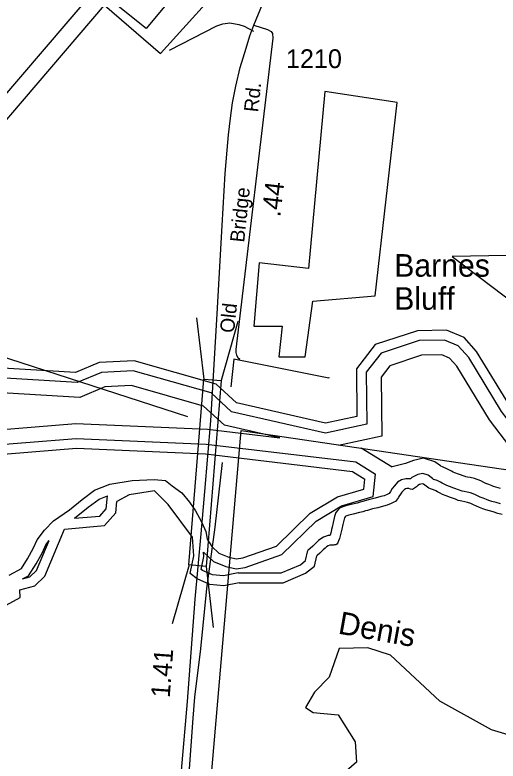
# Model space of a CAD drawing. Extents: x 2104537 to 2336408, y 34176 to 229611.
# Drawn here: x 2280175 to 2283384, y 61590 to 66551 of the extents above; entities that cross this region are included whole.
import ezdxf

# ---------------------------------------------------------------- set-up
doc = ezdxf.new("R2010")
doc.units = 0
for name, color, linetype in [('Exist Aviation Commercial or Municipal Perimeter Paved', 7, 'Continuous'), ('Exist Boundary Political City Limit New', 7, 'Continuous'), ('Exist Boundary Political City Limit New Hole', 7, 'Continuous'), ('Exist Hydrographic Buffer Line', 7, 'Continuous'), ('Exist Hydrographic Creek Single Shore', 7, 'Continuous'), ('Exist Hydrographic Island Shore', 7, 'Continuous'), ('Exist Hydrographic Point Label', 7, 'Continuous'), ('Exist Road Non-System Type 51', 7, 'Continuous'), ('Exist Road Primary NC Attributed', 7, 'Continuous'), ('Exist Road Primary NC Mileage Hundredths English Label', 7, 'Continuous'), ('Exist Road Primary NC Structure Standard Bridge CELL', 7, 'Continuous'), ('Exist Road Primary NC Structure Standard Bridge Number Label', 7, 'Continuous'), ('Exist Road Secondary Mileage Hundredths English Label', 7, 'Continuous'), ('Exist Road Secondary Type 51 Attributed', 7, 'Continuous'), ('Exist Road Secondary Type 51 Label', 7, 'Continuous'), ('Exist Road Secondary Type 51 Number Label', 7, 'Continuous'), ('Map Preparation Boundary City Limit Buffer Line', 7, 'Continuous'), ('Old_Level_32', 7, 'Continuous')]:
    doc.layers.add(name, color=color, linetype=linetype)

msp = doc.modelspace()

# ---------------------------------------------------------------- linework, layer by layer
at = {"layer": 'Exist Aviation Commercial or Municipal Perimeter Paved'}
for points in [[(2281914.1, 68134.5), (2279293.7, 65067.5), (2279505.9, 64875.5), (2279529.6, 64862.9), (2279559.6, 64858.4), (2279589.6, 64861.8), (2279611.7, 64869.5), (2279642, 64876.8), (2279660.2, 64900.4), (2279673, 64934.3), (2279679.6, 64974.2), (2279664.2, 65008.3), (2279638.8, 65037), (2279523.4, 65156.9), (2280771, 66616.7)], [(2281483.7, 66986.9), (2281045.9, 66461.5), (2280805.9, 66656)], [(2280771, 66616.7), (2281142.7, 66295.6), (2281632.2, 66838.3)]]:
    msp.add_lwpolyline(points, dxfattribs=at)
at = {"layer": 'Exist Boundary Political City Limit New'}
msp.add_lwpolyline([(2281406.8, 60651.4), (2281677.2, 63787.5), (2285266.8, 63258.3)], dxfattribs=at)
msp.add_lwpolyline([(2281406.8, 60651.4), (2281677.2, 63787.5), (2285266.8, 63258.3)], dxfattribs=at)
at = {"layer": 'Exist Boundary Political City Limit New Hole'}
for points in [[(2281798.2, 64901.7), (2281761.8, 64480.8), (2281950.5, 64480.8), (2281928.8, 64277.6), (2282103, 64277.6), (2282154, 64647.7), (2282567.8, 64684), (2282713, 65968.6), (2282233.8, 66041.1), (2282125, 64865.5), (2281798.2, 64901.7)], [(2284292.2, 64967.1), (2283079.8, 64945.3), (2283769.5, 64422.8), (2283856.5, 64393.7), (2283951, 64422.8), (2284038, 64480.8), (2284067.2, 64567.9), (2284074.5, 64640.5), (2284292.2, 64967.1)]]:
    msp.add_lwpolyline(points, dxfattribs=at)
at = {"layer": 'Exist Hydrographic Buffer Line'}
for p, q in [((2282474.9, 63672), (2282681, 63545.9)), ((2282438.9, 63578.6), (2282569.6, 63498.6))]:
    msp.add_line(p, q, dxfattribs=at)
for points in [[(2285592.4, 63406.6), (2284778.8, 63588.4), (2284177.7, 63642.1), (2283769.7, 63646.5), (2283557, 63718.9), (2283407.6, 63913.9), (2283188.9, 64273.5), (2283119.1, 64351.3), (2283028.4, 64388.6), (2282860, 64386.1), (2282606.6, 64302.6), (2282508.8, 64174.9), (2282511.9, 63829.2), (2282237.5, 63769.5), (2281614.3, 63912.7), (2281477.9, 64037.9), (2280960.3, 64185.4), (2280749.7, 64174.6), (2280589.1, 64107.3), (2278570.1, 64228.4)], [(2281933.5, 63738.4), (2281566.9, 63822.6), (2281428.5, 63949.6), (2280949, 64086.2), (2280771.9, 64077.2), (2280606, 64007.6), (2278571.9, 64129.7), (2278207.9, 64094.3), (2277613.1, 64115.9), (2277369.3, 64151.4), (2276850.9, 64073.8), (2276628.9, 64090.5), (2276208, 64279.5), (2276146.8, 64273), (2275950.2, 64097), (2274940.3, 64086.9), (2274739, 64213.4), (2274549.4, 64190.2), (2274492.4, 64211.1), (2274468.2, 64205.4), (2274400.7, 64086.4), (2272431.1, 64038.4)], [(2285569.1, 63310.9), (2284763.7, 63490.9), (2284172.8, 63543.7), (2283752.9, 63548.3), (2283497, 63635.3), (2283326.3, 63858.3), (2283109.6, 64214.6), (2283060.9, 64268.8), (2283009.6, 64289.9), (2282876.5, 64287.9), (2282666.2, 64218.6), (2282607.5, 64142), (2282611.1, 63750), (2282324, 63687.6)], [(2279767, 63768.8), (2280580.2, 63834.2), (2281454.2, 63795.9), (2281933.5, 63738.4)], [(2279910.2, 63681.5), (2280582, 63735.6), (2281446.2, 63697.7), (2282438.9, 63578.6)], [(2283400.1, 63403.3), (2283368.3, 63412), (2283352.7, 63415.9), (2283344.1, 63419.2), (2283322.4, 63428.3), (2283303, 63436.1), (2283289.5, 63441.8), (2283268.9, 63452.3), (2283228.2, 63468), (2283198.1, 63474.3), (2283180, 63478.2), (2283170.6, 63480.4), (2283165.5, 63482.9), (2283121.5, 63498.6), (2283096.4, 63506.9), (2283085, 63511.5), (2283074.8, 63516.9), (2283061.2, 63523.8), (2283049.2, 63531.1), (2283015.2, 63547.1), (2283003.9, 63550.6), (2283002.1, 63552.4), (2282964.8, 63578.8), (2282888.6, 63604.8), (2282822.5, 63588.5), (2282769.1, 63568.4)], [(2282769.1, 63568.4), (2282681, 63545.9)], [(2281704.7, 62877.9), (2281948.3, 62962.5), (2282176.3, 63186), (2282344.4, 63285.9), (2282553.6, 63348.5), (2282569.6, 63498.6)], [(2282802.2, 63466.7), (2282771.2, 63467.3), (2282742.8, 63460.1), (2282716.9, 63443.5), (2282695.4, 63420.2), (2282681.6, 63401.7), (2282669.4, 63382.2), (2282666.1, 63376.5), (2282660.6, 63368.2), (2282648.5, 63362.3), (2282627, 63354.3), (2282605.4, 63348.8), (2282568.3, 63338.2), (2282532.8, 63329.9), (2282498.6, 63319.4), (2282485.3, 63315.9), (2282468.7, 63311.2), (2282448.4, 63305.4), (2282407.5, 63295.8), (2282373.6, 63288.1), (2282335.7, 63273.2), (2282320.5, 63257.3), (2282307.1, 63241.7), (2282297.8, 63217.1), (2282289.4, 63177), (2282282.1, 63146.2), (2282278, 63129.4), (2282274.5, 63113.1), (2282268.1, 63091.5), (2282267.7, 63090.6), (2282254.9, 63090.8), (2282224.9, 63079), (2282206.6, 63067.3), (2282192.2, 63055.8), (2282177, 63041.9), (2282164.7, 63030), (2282154.3, 63019.4), (2282120.6, 62990.4)], [(2283400.8, 63299.3), (2283371.6, 63309), (2283343.4, 63316.7), (2283322.6, 63321.9), (2283307.1, 63328), (2283285.1, 63337.2), (2283265.4, 63345.1), (2283247.9, 63352.5), (2283228.8, 63362.2), (2283200.2, 63373.3), (2283177.8, 63378), (2283158.4, 63382.1), (2283145.5, 63385.2), (2283138.8, 63386.4), (2283127.3, 63392), (2283089.4, 63405.5), (2283062.4, 63414.5), (2283043.5, 63422.1), (2283029.7, 63429.4), (2283013.4, 63437.7), (2283002.5, 63444.2), (2282979.4, 63455.2), (2282957.5, 63462), (2282955.3, 63462.9), (2282952.4, 63464.7), (2282947.8, 63468.1), (2282939.3, 63476.3), (2282919.5, 63490.3), (2282884.1, 63502.3), (2282851.8, 63494.4), (2282833.5, 63487.5), (2282811.8, 63475.3), (2282802.2, 63466.7)], [(2280570.3, 63203.9), (2280738.2, 63219.3), (2280781.6, 63267.8), (2280789.6, 63354.1)], [(2280570.3, 63203.9), (2280661.9, 63277.2), (2280735.5, 63332.4), (2280789.6, 63354.1)], [(2280225.8, 62800.6), (2280264.5, 62821.5), (2280315.1, 62901.7), (2280358.2, 62977.3), (2280380.4, 63028), (2280401.6, 63056.8)], [(2280225.8, 62800.6), (2280274.2, 62814), (2280318.5, 62857.1), (2280401.6, 63056.8)], [(2281427.9, 62978.6), (2281494.3, 62916.9), (2281575.6, 62882.7), (2281644.1, 62868.9), (2281704.7, 62877.9)], [(2281430.1, 62950.5), (2281427.9, 62978.6)], [(2281658.3, 62840.7), (2281943.6, 62841.6), (2282071.4, 62895.5), (2282105, 62923.3), (2282120.6, 62990.4)], [(2281658.3, 62840.7), (2281559.4, 62820.5), (2281486.7, 62827.8), (2281420.3, 62857.3), (2281411.9, 62864), (2281430.1, 62950.5)]]:
    msp.add_lwpolyline(points, dxfattribs=at)
at = {"layer": 'Exist Hydrographic Creek Single Shore'}
for points in [[(2285607.9, 63470.3), (2284788.9, 63653.3), (2284181, 63707.6), (2283780.9, 63712), (2283597, 63774.6), (2283461.8, 63951), (2283241.8, 64312.8), (2283158, 64406.3), (2283040.9, 64454.4), (2282848.9, 64451.6), (2282566.8, 64358.6), (2282442.9, 64196.9), (2282445.8, 63882), (2282237.9, 63836.7), (2281645.9, 63972.8), (2281510.8, 64096.7), (2280967.8, 64251.5), (2280734.9, 64239.5), (2280577.8, 64173.7), (2278568.9, 64294.2)], [(2283410.6, 63228.7), (2283381.9, 63236.5), (2283352.5, 63246.2), (2283326.8, 63253.3), (2283302.6, 63259.3), (2283282.4, 63267.2), (2283260.3, 63276.5), (2283240.4, 63284.4), (2283220.3, 63293), (2283202.1, 63302.2), (2283181.5, 63310.2), (2283164.2, 63313.8), (2283144, 63318.1), (2283131.9, 63321), (2283118.2, 63323.5), (2283101.9, 63331.4), (2283068, 63343.5), (2283039.7, 63352.9), (2283015.9, 63362.5), (2282999.7, 63371.1), (2282981.5, 63380.3), (2282971.4, 63386.4), (2282955.5, 63393.9), (2282935.3, 63400.2), (2282925.2, 63404.3), (2282915.5, 63410.4), (2282905.4, 63417.8), (2282897.4, 63425.5), (2282889.3, 63431.2), (2282881.2, 63434), (2282871.3, 63431.6), (2282861.4, 63427.8), (2282850.1, 63421.5), (2282841.7, 63414.1), (2282829.4, 63405.5), (2282821.4, 63399.1), (2282813.5, 63396.6), (2282801.7, 63397.8), (2282792, 63401.3)], [(2281364, 62954.7), (2281353.9, 63079.6), (2281194, 63295.8), (2281101.9, 63386.2), (2280934.8, 63359.9), (2280851.9, 63315.5)], [(2282792, 63401.3), (2282778.8, 63401.5), (2282769.3, 63399.1), (2282759.3, 63392.7), (2282745.9, 63378.2), (2282735.8, 63364.6), (2282725.7, 63348.4), (2282721.9, 63341.9), (2282710.1, 63324.1), (2282702.1, 63316.1), (2282691.8, 63310.4), (2282674.3, 63301.9), (2282646.5, 63291.6), (2282622.4, 63285.5), (2282584.8, 63274.7), (2282549.9, 63266.5), (2282516.6, 63256.3), (2282502.7, 63252.7), (2282486.6, 63248), (2282464.8, 63241.9), (2282422.3, 63231.9), (2282393, 63225.2), (2282373.2, 63217.4), (2282369.1, 63213.2), (2282364.4, 63207.7), (2282361, 63198.6), (2282353.4, 63162.7), (2282345.9, 63131), (2282342, 63114.7), (2282338, 63096.7), (2282330.3, 63070.6), (2282324.4, 63055), (2282319.2, 63040.3), (2282314.2, 63032.2), (2282306.9, 63028.4), (2282298.6, 63027), (2282290.7, 63024.5), (2282280.6, 63024.7), (2282266.8, 63024.9), (2282254.9, 63020.2), (2282244.9, 63013.9), (2282234.9, 63005.9), (2282221.9, 62994), (2282210.9, 62983.4), (2282199.2, 62971.5), (2282183.2, 62957.7), (2282179.9, 62955.5)], [(2280207.9, 62727.6), (2280307.9, 62755.2), (2280374, 62819.5), (2280504, 63131.9), (2280769.9, 63156.4), (2280845, 63240.2), (2280851.9, 63315.5)], [(2281665, 62775.1), (2281562.7, 62754.2), (2281469.7, 62763.5), (2281386, 62800.8), (2281339.4, 62838), (2281364, 62954.7)], [(2281665, 62775.1), (2281957, 62776), (2282105.8, 62838.8), (2282163.9, 62886.9), (2282179.9, 62955.5)], [(2280116.8, 62627.6), (2280208.9, 62678.4), (2280207.9, 62727.6)], [(2284071.6, 62137.5), (2283665.9, 61769), (2283525, 61742.2), (2283340.9, 61798.2), (2282997, 61988.5), (2282669.9, 62293.3), (2282518.8, 62342.1), (2282327.9, 62339.2), (2282262.9, 62146.9), (2282163.9, 62047.1), (2282105.8, 61946.5), (2282156.9, 61912.8), (2282323, 61896.5), (2282433.9, 61717.2), (2282442.9, 61582.5), (2282260.9, 61422), (2282271.9, 61215.2), (2282206.9, 61013)]]:
    msp.add_lwpolyline(points, dxfattribs=at)
at = {"layer": 'Exist Hydrographic Island Shore'}
msp.add_line((2282416.9, 63515.1), (2282499.9, 63464.3), dxfattribs=at)
for points in [[(2279962.4, 63619.9), (2280583.2, 63669.9), (2281440.9, 63632.3), (2282416.9, 63515.1)], [(2280136.7, 62827), (2280218.1, 62871.1), (2280258.8, 62935.5), (2280299.5, 63006.8), (2280323.3, 63061), (2280370.7, 63125.5), (2280431.8, 63186.6), (2280536.9, 63261.2), (2280621.7, 63329.1), (2280703.1, 63390.1), (2280804.8, 63430.8), (2280954, 63454.6), (2281099.8, 63461.4), (2281174.4, 63454.6), (2281218.5, 63420.7), (2281282.9, 63373.2), (2281333.8, 63312.1), (2281374.5, 63254.4), (2281415.2, 63179.8), (2281442.3, 63115.3), (2281452.5, 63064.4), (2281483, 63016.9), (2281530.5, 62972.8), (2281594.9, 62945.7), (2281645.8, 62935.5), (2281689, 62941.9)], [(2281689, 62941.9), (2281912.9, 63019.6), (2282136, 63238.4), (2282317.9, 63346.4), (2282493, 63398.9), (2282499.9, 63464.3)]]:
    msp.add_lwpolyline(points, dxfattribs=at)
at = {"layer": 'Exist Road Non-System Type 51'}
msp.add_line((2281629.9, 64262.7), (2281608.3, 64079.1), dxfattribs=at)
for points in [[(2281201.2, 66316.5), (2281516.3, 66478.7), (2281556.5, 66491.7), (2281602.6, 66499), (2281662.4, 66487.7), (2281698.3, 66475.2), (2281759.6, 66443.9)], [(2282261.3, 64140.7), (2282259.3, 64136.8), (2281629.9, 64262.7)], [(2281262.7, 60556.9), (2281358.1, 61876.2), (2281370.6, 62014.1), (2281410.9, 62335.4), (2281450.4, 62736.5), (2281504.5, 63145.2), (2281554.7, 63576.2)]]:
    msp.add_lwpolyline(points, dxfattribs=at)
at = {"layer": 'Exist Road Primary NC Attributed'}
for points in [[(2281762.2, 66482.3), (2281819.4, 66621.5), (2281886.7, 66766.6), (2281947.9, 66881.1), (2282024.2, 67010.6), (2282091.6, 67112.9), (2282161.5, 67206.2), (2282241.7, 67305.9), (2282377.7, 67467.8), (2282546, 67662.1), (2282789.4, 67948.4), (2282873, 68048.8)], [(2281477.2, 63853), (2281518.8, 64562.5), (2281552.5, 65150.5), (2281571.9, 65496.3), (2281584.8, 65651.8), (2281593.9, 65752.8), (2281606.8, 65864.2), (2281621.1, 65966.5), (2281643.1, 66077.9), (2281671.6, 66202.3), (2281710.4, 66330.7), (2281735, 66411), (2281762.2, 66482.3)], [(2281068.2, 59106.1), (2281079.5, 59253.3), (2281097.7, 59419.1), (2281136.9, 59820.4), (2281173.1, 60177.4), (2281201.6, 60527.1), (2281230.1, 60871), (2281271.5, 61425), (2281322, 61985.6), (2281372.5, 62667.5), (2281412.5, 63101.3), (2281436.1, 63382.6), (2281477.2, 63853)]]:
    msp.add_lwpolyline(points, dxfattribs=at)
at = {"layer": 'Exist Road Primary NC Structure Standard Bridge CELL'}
for p, q in [((2281381.9, 64536.2), (2281429.5, 64130.2)), ((2281656.6, 64511.6), (2281544.8, 64119.9)), ((2281332.2, 62894.6), (2281220.4, 62502.8)), ((2281444.9, 62884.5), (2281492.5, 62478.5))]:
    msp.add_line(p, q, dxfattribs=at)
msp.add_lwpolyline([(2281544.8, 64119.9), (2281445.4, 62884.4), (2281330.1, 62894.8), (2281429.5, 64130.2)], close=True, dxfattribs=at)
at = {"layer": 'Exist Road Primary NC Structure Standard Bridge Number Label'}
msp.add_line((2281324.1, 63879.1), (2279570.3, 64447.4), dxfattribs=at)
at = {"layer": 'Exist Road Secondary Type 51 Attributed'}
msp.add_lwpolyline([(2281762.2, 66482.3), (2281852.3, 66453.2), (2281877.9, 66439.9), (2281885.5, 66426.7), (2281888.3, 66396.3), (2281642.5, 64327.1), (2281642.5, 64307.5), (2281647.6, 64289.8), (2281656.4, 64274), (2281669.1, 64262.6)], dxfattribs=at)
at = {"layer": 'Map Preparation Boundary City Limit Buffer Line'}
for points in [[(2281798.2, 64901.7), (2281761.8, 64480.8), (2281950.5, 64480.8), (2281928.8, 64277.6), (2282103, 64277.6), (2282154, 64647.7), (2282567.8, 64684), (2282713, 65968.6), (2282233.8, 66041.1), (2282125, 64865.5), (2281798.2, 64901.7)], [(2284292.2, 64967.1), (2283079.8, 64945.3), (2283769.5, 64422.8), (2283856.5, 64393.7), (2283951, 64422.8), (2284038, 64480.8), (2284067.2, 64567.9), (2284074.5, 64640.5), (2284292.2, 64967.1)], [(2281406.8, 60651.4), (2281677.2, 63787.5), (2285266.8, 63258.3)], [(2281406.8, 60651.4), (2281677.2, 63787.5), (2285266.8, 63258.3)]]:
    msp.add_lwpolyline(points, dxfattribs=at)

# ---------------------------------------------------------------- texts
at = {"layer": 'Exist Hydrographic Point Label'}
for s, p in [('Barnes', (2282694.4, 64810.4)), ('Bluff', (2282694.4, 64590.6))]:
    msp.add_text(s, height=150, dxfattribs=at).set_placement(p)
at = {"layer": 'Exist Road Primary NC Mileage Hundredths English Label'}
msp.add_text('1.41', height=125, rotation=85.7607, dxfattribs=at).set_placement((2281203, 62008.2))
at = {"layer": 'Exist Road Secondary Mileage Hundredths English Label'}
msp.add_text('.44', height=125, rotation=83.225, dxfattribs=at).set_placement((2281936.7, 65203.8))
at = {"layer": 'Exist Road Secondary Type 51 Label'}
for s, p in [('Rd.', (2281790, 65901.3)), ('Bridge', (2281697.6, 65035.4)), ('Old', (2281630.2, 64433.3))]:
    msp.add_text(s, height=95, rotation=83.9485, dxfattribs=at).set_placement(p)
at = {"layer": 'Exist Road Secondary Type 51 Number Label'}
msp.add_text('1210', height=125, dxfattribs=at).set_placement((2281975, 66197.4))
at = {"layer": 'Old_Level_32'}
msp.add_text('Denis', height=150, rotation=349.8714, dxfattribs=at).set_placement((2282315.9, 62438.3))

doc.saveas('drawing.dxf')
